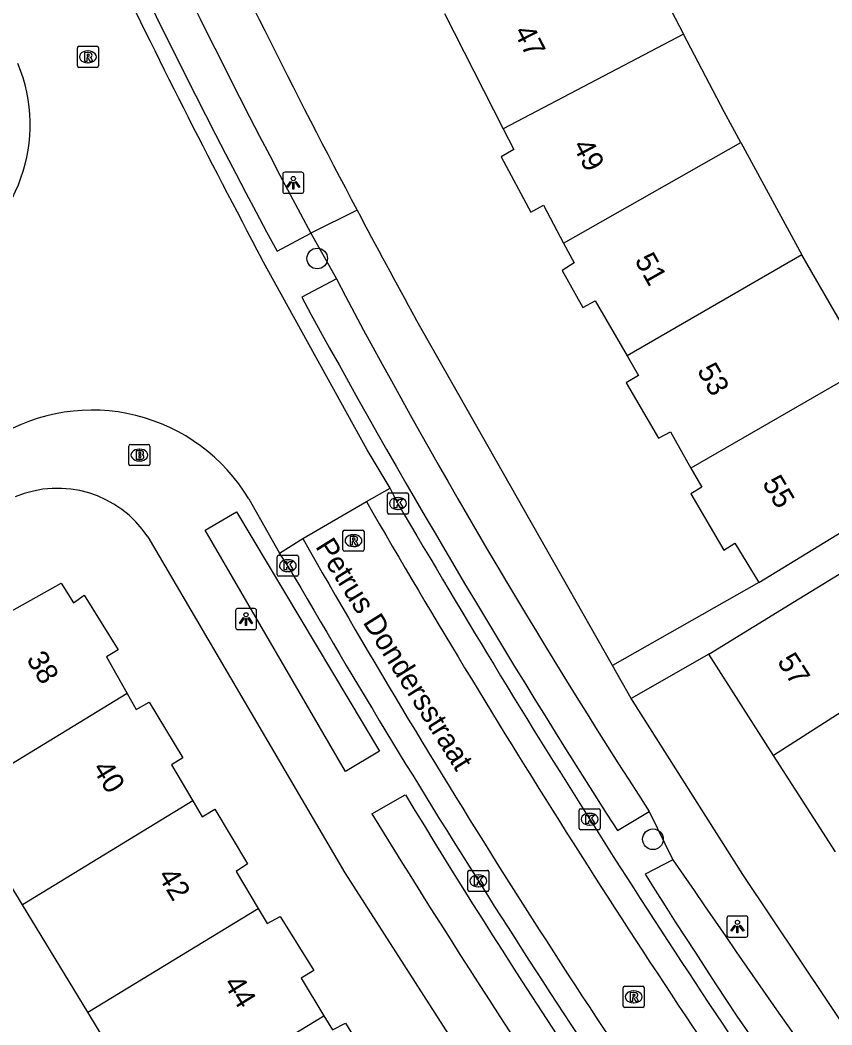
# Model space of a CAD drawing. Extents: x 162074 to 163034, y 381824 to 382557.
# Drawn here: x 162509.46 to 162547.94, y 382294.59 to 382342.23 of the extents above; entities that cross this region are included whole.
import ezdxf

# ---------------------------------------------------------------- set-up
doc = ezdxf.new("R2010")
doc.units = 0
for name, color, linetype in [('IMGEO_Boom', 7, 'Continuous'), ('IMGEO_Brandkraan', 7, 'Continuous'), ('IMGEO_Fietspad_gesloten', 7, 'Continuous'), ('IMGEO_Kolk', 7, 'Continuous'), ('IMGEO_Lichtpunt', 7, 'Continuous'), ('IMGEO_Openbare_ruimte_label', 7, 'Continuous'), ('IMGEO_Pand', 7, 'Continuous'), ('IMGEO_Pand_nummerreeks', 7, 'Continuous'), ('IMGEO_Rijbaan_lokaal_open', 7, 'Continuous'), ('IMGEO_Rioolput', 7, 'Continuous'), ('IMGEO_Voetpad_open', 7, 'Continuous')]:
    doc.layers.add(name, color=color, linetype=linetype)

msp = doc.modelspace()

# ---------------------------------------------------------------- linework, layer by layer
at = {"layer": 'IMGEO_Boom'}
for centre in [(162523.544, 382330.923), (162539.455, 382303.392)]:
    msp.add_circle(centre, 0.489, dxfattribs=at)
at = {"layer": 'IMGEO_Brandkraan'}
for p, q in [((162514.616, 382321.179), (162514.616, 382322.031)), ((162514.691, 382322.105), (162515.543, 382322.105)), ((162515.104, 382321.885), (162515.129, 382321.885)), ((162515.617, 382322.031), (162515.617, 382321.179)), ((162515.127, 382321.325), (162515.102, 382321.325)), ((162515.543, 382321.105), (162514.691, 382321.105))]:
    msp.add_line(p, q, dxfattribs=at)
for points in [[(162514.616, 382321.179), (162514.616, 382322.031)], [(162514.691, 382322.105), (162515.543, 382322.105)], [(162514.964, 382321.805), (162514.964, 382321.405), (162515.177, 382321.405)], [(162515.195, 382321.805), (162514.964, 382321.805)], [(162515.143, 382321.724), (162515.089, 382321.724), (162515.089, 382321.648)], [(162515.089, 382321.648), (162515.142, 382321.648)], [(162515.617, 382322.031), (162515.617, 382321.179)], [(162515.151, 382321.572), (162515.089, 382321.572), (162515.089, 382321.491)], [(162515.089, 382321.491), (162515.151, 382321.491)], [(162515.543, 382321.105), (162514.691, 382321.105)]]:
    msp.add_lwpolyline(points, dxfattribs=at)
for centre, radius, start, end in [((162514.693, 382322.029), 0.0765, 91.552, 178.448), ((162514.693, 382322.029), 0.0765, 91.552, 178.448), ((162515.144, 382321.686), 0.0379, 267.8285, 90.9355), ((162515.199, 382321.66), 0.145, 59.4692, 91.5367), ((162515.224, 382321.707), 0.0922, 285.5137, 58.1501), ((162515.541, 382322.029), 0.0765, 1.552, 88.448), ((162515.541, 382322.029), 0.0765, 1.552, 88.448), ((162514.693, 382321.181), 0.0765, 181.552, 268.448), ((162514.693, 382321.181), 0.0765, 181.552, 268.448), ((162515.152, 382321.531), 0.0404, 269.8759, 90.5077), ((162515.183, 382321.656), 0.251, 268.6676, 293.5347), ((162515.229, 382321.515), 0.105, 301.3115, 78.989), ((162515.541, 382321.181), 0.0765, 271.552, 358.448), ((162515.541, 382321.181), 0.0765, 271.552, 358.448)]:
    msp.add_arc(centre, radius, start, end, dxfattribs=at)
for centre, major_axis, ratio, start_param, end_param in [((162515.103, 382321.605), (-0.387, 0.002), 0.722429, 4.712389, 7.853982), ((162515.128, 382321.605), (-0.39, 0.002), 0.717154, 1.570796, 4.712389)]:
    msp.add_ellipse(centre, major_axis=major_axis, ratio=ratio, start_param=start_param, end_param=end_param, dxfattribs=at)
at = {"layer": 'IMGEO_Fietspad_gesloten'}
for points in [[(162527.371, 382319.307), (162527.002, 382320.03)], [(162522.152, 382316.361), (162521.756, 382316.959)]]:
    msp.add_lwpolyline(points, dxfattribs=at)
for centre, radius, start, end in [((162945.03, 382562.574), 483.34, 210.21879, 214.72337), ((162906.267, 382538.255), 443.6, 210.014, 215.04595)]:
    msp.add_arc(centre, radius, start, end, dxfattribs=at)
at = {"layer": 'IMGEO_Kolk'}
for p, q in [((162526.945, 382319.807), (162527.797, 382319.807)), ((162526.87, 382318.881), (162526.87, 382319.733)), ((162527.358, 382319.587), (162527.383, 382319.587)), ((162527.871, 382319.733), (162527.871, 382318.881)), ((162527.797, 382318.807), (162526.945, 382318.807)), ((162527.381, 382319.027), (162527.356, 382319.027)), ((162521.651, 382315.935), (162521.651, 382316.787)), ((162521.726, 382316.861), (162522.578, 382316.861)), ((162522.139, 382316.641), (162522.164, 382316.641)), ((162522.652, 382316.787), (162522.652, 382315.935)), ((162522.162, 382316.081), (162522.137, 382316.081)), ((162522.578, 382315.861), (162521.726, 382315.861)), ((162535.955, 382303.914), (162535.955, 382304.766)), ((162536.03, 382304.84), (162536.882, 382304.84)), ((162536.443, 382304.62), (162536.468, 382304.62)), ((162536.956, 382304.766), (162536.956, 382303.914)), ((162536.466, 382304.06), (162536.441, 382304.06)), ((162536.882, 382303.84), (162536.03, 382303.84)), ((162530.68, 382300.992), (162530.68, 382301.844)), ((162530.755, 382301.918), (162531.607, 382301.918)), ((162531.168, 382301.698), (162531.193, 382301.698)), ((162531.681, 382301.844), (162531.681, 382300.992)), ((162531.607, 382300.918), (162530.755, 382300.918)), ((162531.191, 382301.138), (162531.166, 382301.138))]:
    msp.add_line(p, q, dxfattribs=at)
for points in [[(162526.945, 382319.807), (162527.797, 382319.807)], [(162526.87, 382318.881), (162526.87, 382319.733)], [(162527.191, 382319.507), (162527.314, 382319.507), (162527.314, 382319.356), (162527.444, 382319.507), (162527.608, 382319.507), (162527.462, 382319.356), (162527.615, 382319.107), (162527.463, 382319.107), (162527.378, 382319.271), (162527.314, 382319.204), (162527.314, 382319.107), (162527.191, 382319.107), (162527.191, 382319.507)], [(162527.871, 382319.733), (162527.871, 382318.881)], [(162527.797, 382318.807), (162526.945, 382318.807)], [(162521.651, 382315.935), (162521.651, 382316.787)], [(162521.726, 382316.861), (162522.578, 382316.861)], [(162521.972, 382316.561), (162522.095, 382316.561), (162522.095, 382316.41), (162522.225, 382316.561), (162522.389, 382316.561), (162522.243, 382316.41), (162522.396, 382316.161), (162522.244, 382316.161), (162522.159, 382316.325), (162522.095, 382316.258), (162522.095, 382316.161), (162521.972, 382316.161), (162521.972, 382316.561)], [(162522.652, 382316.787), (162522.652, 382315.935)], [(162522.578, 382315.861), (162521.726, 382315.861)], [(162535.955, 382303.914), (162535.955, 382304.766)], [(162536.03, 382304.84), (162536.882, 382304.84)], [(162536.276, 382304.54), (162536.399, 382304.54), (162536.399, 382304.389), (162536.529, 382304.54), (162536.693, 382304.54), (162536.547, 382304.389), (162536.7, 382304.14), (162536.548, 382304.14), (162536.463, 382304.304), (162536.399, 382304.237), (162536.399, 382304.14), (162536.276, 382304.14), (162536.276, 382304.54)], [(162536.956, 382304.766), (162536.956, 382303.914)], [(162536.882, 382303.84), (162536.03, 382303.84)], [(162530.68, 382300.992), (162530.68, 382301.844)], [(162530.755, 382301.918), (162531.607, 382301.918)], [(162531.681, 382301.844), (162531.681, 382300.992)], [(162531.001, 382301.618), (162531.124, 382301.618), (162531.124, 382301.467), (162531.254, 382301.618), (162531.418, 382301.618), (162531.272, 382301.467), (162531.425, 382301.218), (162531.273, 382301.218), (162531.188, 382301.382), (162531.124, 382301.315), (162531.124, 382301.218), (162531.001, 382301.218), (162531.001, 382301.618)], [(162531.607, 382300.918), (162530.755, 382300.918)]]:
    msp.add_lwpolyline(points, dxfattribs=at)
for centre, start, end in [((162526.947, 382319.731), 91.552, 178.448), ((162526.947, 382319.731), 91.552, 178.448), ((162527.795, 382319.731), 1.552, 88.448), ((162527.795, 382319.731), 1.552, 88.448), ((162526.947, 382318.883), 181.552, 268.448), ((162526.947, 382318.883), 181.552, 268.448), ((162527.795, 382318.883), 271.552, 358.448), ((162527.795, 382318.883), 271.552, 358.448), ((162521.728, 382316.785), 91.552, 178.448), ((162521.728, 382316.785), 91.552, 178.448), ((162522.576, 382316.785), 1.552, 88.448), ((162522.576, 382316.785), 1.552, 88.448), ((162521.728, 382315.937), 181.552, 268.448), ((162521.728, 382315.937), 181.552, 268.448), ((162522.576, 382315.937), 271.552, 358.448), ((162522.576, 382315.937), 271.552, 358.448), ((162536.032, 382304.764), 91.552, 178.448), ((162536.032, 382304.764), 91.552, 178.448), ((162536.88, 382304.764), 1.552, 88.448), ((162536.88, 382304.764), 1.552, 88.448), ((162536.032, 382303.916), 181.552, 268.448), ((162536.032, 382303.916), 181.552, 268.448), ((162536.88, 382303.916), 271.552, 358.448), ((162536.88, 382303.916), 271.552, 358.448), ((162530.757, 382301.842), 91.552, 178.448), ((162530.757, 382301.842), 91.552, 178.448), ((162531.605, 382301.842), 1.552, 88.448), ((162531.605, 382301.842), 1.552, 88.448), ((162530.757, 382300.994), 181.552, 268.448), ((162530.757, 382300.994), 181.552, 268.448), ((162531.605, 382300.994), 271.552, 358.448), ((162531.605, 382300.994), 271.552, 358.448)]:
    msp.add_arc(centre, 0.0765, start, end, dxfattribs=at)
for centre, major_axis, ratio, start_param, end_param in [((162527.357, 382319.307), (-0.387, 0.002), 0.722429, 4.712389, 7.853982), ((162527.382, 382319.307), (-0.39, 0.002), 0.717154, 1.570796, 4.712389), ((162522.138, 382316.361), (-0.387, 0.002), 0.722429, 4.712389, 7.853982), ((162522.163, 382316.361), (-0.39, 0.002), 0.717154, 1.570796, 4.712389), ((162536.442, 382304.34), (-0.387, 0.002), 0.722429, 4.712389, 7.853982), ((162536.467, 382304.34), (-0.39, 0.002), 0.717154, 1.570796, 4.712389), ((162531.167, 382301.418), (-0.387, 0.002), 0.722429, 4.712389, 7.853982), ((162531.192, 382301.418), (-0.39, 0.002), 0.717154, 1.570796, 4.712389)]:
    msp.add_ellipse(centre, major_axis=major_axis, ratio=ratio, start_param=start_param, end_param=end_param, dxfattribs=at)
at = {"layer": 'IMGEO_Lichtpunt'}
for p, q in [((162522.812, 382335.009), (162522.004, 382335.009)), ((162522.812, 382335.009), (162522.004, 382335.009)), ((162521.91, 382334.914), (162521.91, 382334.107)), ((162521.91, 382334.914), (162521.91, 382334.107)), ((162522.906, 382334.107), (162522.906, 382334.914)), ((162522.906, 382334.107), (162522.906, 382334.914)), ((162522.004, 382334.013), (162522.812, 382334.013)), ((162522.004, 382334.013), (162522.812, 382334.013)), ((162519.672, 382314.235), (162519.672, 382313.428)), ((162519.672, 382314.235), (162519.672, 382313.428)), ((162520.574, 382314.33), (162519.766, 382314.33)), ((162520.574, 382314.33), (162519.766, 382314.33)), ((162520.668, 382313.428), (162520.668, 382314.235)), ((162520.668, 382313.428), (162520.668, 382314.235)), ((162519.766, 382313.334), (162520.574, 382313.334)), ((162519.766, 382313.334), (162520.574, 382313.334)), ((162543.863, 382299.752), (162543.055, 382299.752)), ((162543.863, 382299.752), (162543.055, 382299.752)), ((162542.961, 382299.657), (162542.961, 382298.85)), ((162542.961, 382299.657), (162542.961, 382298.85)), ((162543.957, 382298.85), (162543.957, 382299.657)), ((162543.957, 382298.85), (162543.957, 382299.657)), ((162543.055, 382298.756), (162543.863, 382298.756)), ((162543.055, 382298.756), (162543.863, 382298.756))]:
    msp.add_line(p, q, dxfattribs=at)
for points in [[(162522.284, 382334.578), (162522.323, 382334.55), (162522.135, 382334.288), (162522.097, 382334.315), (162522.284, 382334.578)], [(162522.386, 382334.53), (162522.433, 382334.53), (162522.433, 382334.208), (162522.386, 382334.208), (162522.386, 382334.53)], [(162522.496, 382334.55), (162522.534, 382334.577), (162522.721, 382334.315), (162522.682, 382334.287), (162522.496, 382334.55)], [(162520.046, 382313.899), (162520.085, 382313.871), (162519.897, 382313.609), (162519.859, 382313.636), (162520.046, 382313.899)], [(162520.148, 382313.851), (162520.195, 382313.851), (162520.195, 382313.529), (162520.148, 382313.529), (162520.148, 382313.851)], [(162520.258, 382313.871), (162520.296, 382313.898), (162520.483, 382313.636), (162520.444, 382313.608), (162520.258, 382313.871)], [(162543.335, 382299.321), (162543.374, 382299.293), (162543.186, 382299.031), (162543.148, 382299.058), (162543.335, 382299.321)], [(162543.437, 382299.273), (162543.484, 382299.273), (162543.484, 382298.951), (162543.437, 382298.951), (162543.437, 382299.273)], [(162543.547, 382299.293), (162543.585, 382299.32), (162543.772, 382299.058), (162543.733, 382299.03), (162543.547, 382299.293)]]:
    msp.add_lwpolyline(points, dxfattribs=at)
for centre in [(162522.409, 382334.712), (162520.171, 382314.033), (162543.46, 382299.455)]:
    msp.add_circle(centre, 0.0994, dxfattribs=at)
for centre, start, end in [((162522.004, 382334.914), 90, 180), ((162522.004, 382334.914), 90, 180), ((162522.812, 382334.914), 0, 90), ((162522.812, 382334.914), 0, 90), ((162522.004, 382334.107), 180, 270), ((162522.004, 382334.107), 180, 270), ((162522.812, 382334.107), 270, 0), ((162522.812, 382334.107), 270, 360), ((162519.766, 382314.235), 90, 180), ((162519.766, 382314.235), 90, 180), ((162520.574, 382314.235), 0, 90), ((162520.574, 382314.235), 0, 90), ((162519.766, 382313.428), 180, 270), ((162519.766, 382313.428), 180, 270), ((162520.574, 382313.428), 270, 0), ((162520.574, 382313.428), 270, 360), ((162543.055, 382299.657), 90, 180), ((162543.055, 382299.657), 90, 180), ((162543.863, 382299.657), 0, 90), ((162543.863, 382299.657), 0, 90), ((162543.055, 382298.85), 180, 270), ((162543.055, 382298.85), 180, 270), ((162543.863, 382298.85), 270, 0), ((162543.863, 382298.85), 270, 360)]:
    msp.add_arc(centre, 0.0946, start, end, dxfattribs=at)
at = {"layer": 'IMGEO_Pand'}
for points in [[(162538.14, 382346.878), (162540.91, 382341.557)], [(162529.583, 382342.539), (162532.357, 382337.073)], [(162540.91, 382341.557), (162532.357, 382337.073)], [(162543.617, 382336.423), (162542.824, 382337.879), (162540.91, 382341.557)], [(162532.357, 382337.073), (162532.855, 382336.093), (162532.255, 382335.746), (162533.674, 382333.121), (162534.274, 382333.448), (162535.219, 382331.654)], [(162535.219, 382331.654), (162543.617, 382336.423)], [(162543.617, 382336.423), (162546.516, 382331.099)], [(162535.219, 382331.654), (162535.714, 382330.713), (162535.153, 382330.356), (162536.126, 382328.603), (162536.716, 382328.91), (162538.226, 382326.313)], [(162546.516, 382331.099), (162538.226, 382326.313)], [(162549.58, 382325.789), (162546.516, 382331.099)], [(162538.226, 382326.313), (162538.772, 382325.373), (162538.191, 382325.036), (162539.72, 382322.41), (162540.281, 382322.708), (162541.258, 382320.985)], [(162549.58, 382325.789), (162541.258, 382320.985)], [(162541.258, 382320.985), (162541.77, 382320.082), (162541.25, 382319.764), (162542.819, 382317.09), (162543.33, 382317.427), (162544.472, 382315.563)], [(162544.472, 382315.563), (162548.736, 382318.176), (162552.605, 382320.546)], [(162542.104, 382312.162), (162546.369, 382314.782), (162551.613, 382318.004)], [(162506.484, 382305.391), (162504.665, 382308.393), (162501.176, 382306.412), (162500, 382308.518), (162499.735, 382308.992), (162500, 382309.14), (162511.402, 382315.528), (162511.986, 382314.601), (162512.506, 382314.97), (162514.105, 382312.367), (162513.559, 382312.037), (162514.538, 382310.298)], [(162545.174, 382307.369), (162542.104, 382312.162)], [(162552.595, 382312.121), (162545.174, 382307.369)], [(162514.538, 382310.298), (162506.484, 382305.391)], [(162514.538, 382310.298), (162514.968, 382309.535), (162515.577, 382309.891), (162517.176, 382307.25), (162516.63, 382306.92), (162517.645, 382305.206)], [(162548.107, 382302.789), (162545.174, 382307.369)], [(162509.575, 382300.289), (162506.484, 382305.391)], [(162517.645, 382305.206), (162509.575, 382300.289)], [(162517.645, 382305.206), (162518.089, 382304.457), (162518.686, 382304.825), (162520.246, 382302.222), (162519.701, 382301.866), (162520.745, 382300.11)], [(162512.666, 382295.187), (162509.575, 382300.289)], [(162512.666, 382295.187), (162520.745, 382300.11)], [(162520.745, 382300.11), (162521.172, 382299.391), (162521.781, 382299.733), (162523.38, 382297.169), (162522.784, 382296.8), (162523.864, 382295.026)], [(162515.757, 382290.085), (162512.666, 382295.187)], [(162515.757, 382290.085), (162523.864, 382295.026)], [(162523.864, 382295.026), (162524.268, 382294.363), (162524.877, 382294.667), (162526.501, 382292.052), (162525.892, 382291.696), (162527.085, 382289.792)]]:
    msp.add_lwpolyline(points, dxfattribs=at)
at = {"layer": 'IMGEO_Rijbaan_lokaal_open'}
for points in [[(162527.002, 382320.03), (162525.917, 382321.85), (162520.926, 382330.895)], [(162525.872, 382319.401), (162527.002, 382320.03)], [(162520.3, 382319.525), (162521.756, 382316.959)], [(162522.858, 382317.643), (162525.872, 382319.401)], [(162521.756, 382316.959), (162522.858, 382317.643)]]:
    msp.add_lwpolyline(points, dxfattribs=at)
for centre, radius, start, end in [((162841.601, 382502.046), 363.49, 205.54124, 208.08972), ((162502.499, 382337.258), 7.444, 297.4284, 23.04), ((162512.867, 382315.071), 8.665, 30.9294, 121.2898), ((162921.44, 382547.896), 456.819, 210.01231, 214.91275), ((162877.852, 382519.575), 408.409, 209.6326, 215.19334)]:
    msp.add_arc(centre, radius, start, end, dxfattribs=at)
at = {"layer": 'IMGEO_Rioolput'}
for p, q in [((162512.176, 382340.056), (162512.176, 382340.908)), ((162512.251, 382340.982), (162513.103, 382340.982)), ((162512.664, 382340.762), (162512.689, 382340.762)), ((162513.177, 382340.908), (162513.177, 382340.056)), ((162513.103, 382339.982), (162512.251, 382339.982)), ((162512.687, 382340.202), (162512.662, 382340.202)), ((162524.762, 382317.122), (162524.762, 382317.974)), ((162524.837, 382318.048), (162525.689, 382318.048)), ((162525.763, 382317.974), (162525.763, 382317.122)), ((162525.25, 382317.828), (162525.275, 382317.828)), ((162525.689, 382317.048), (162524.837, 382317.048)), ((162525.273, 382317.268), (162525.248, 382317.268)), ((162538.117, 382296.42), (162538.969, 382296.42)), ((162538.042, 382295.494), (162538.042, 382296.346)), ((162538.53, 382296.2), (162538.555, 382296.2)), ((162539.043, 382296.346), (162539.043, 382295.494)), ((162538.553, 382295.64), (162538.528, 382295.64)), ((162538.969, 382295.42), (162538.117, 382295.42))]:
    msp.add_line(p, q, dxfattribs=at)
for points in [[(162512.176, 382340.056), (162512.176, 382340.908)], [(162512.251, 382340.982), (162513.103, 382340.982)], [(162513.177, 382340.908), (162513.177, 382340.056)], [(162512.765, 382340.68), (162512.513, 382340.682), (162512.513, 382340.282)], [(162512.513, 382340.282), (162512.637, 382340.282), (162512.637, 382340.444), (162512.648, 382340.444)], [(162512.691, 382340.601), (162512.637, 382340.601), (162512.637, 382340.52)], [(162512.637, 382340.52), (162512.689, 382340.52)], [(162512.695, 382340.415), (162512.766, 382340.282), (162512.906, 382340.282), (162512.841, 382340.408)], [(162513.103, 382339.982), (162512.251, 382339.982)], [(162524.762, 382317.122), (162524.762, 382317.974)], [(162524.837, 382318.048), (162525.689, 382318.048)], [(162525.763, 382317.974), (162525.763, 382317.122)], [(162525.351, 382317.746), (162525.099, 382317.748), (162525.099, 382317.348)], [(162525.099, 382317.348), (162525.223, 382317.348), (162525.223, 382317.51), (162525.234, 382317.51)], [(162525.277, 382317.667), (162525.223, 382317.667), (162525.223, 382317.586)], [(162525.223, 382317.586), (162525.275, 382317.586)], [(162525.281, 382317.481), (162525.352, 382317.348), (162525.492, 382317.348), (162525.427, 382317.474)], [(162525.689, 382317.048), (162524.837, 382317.048)], [(162538.117, 382296.42), (162538.969, 382296.42)], [(162538.042, 382295.494), (162538.042, 382296.346)], [(162538.631, 382296.118), (162538.379, 382296.12), (162538.379, 382295.72)], [(162538.557, 382296.039), (162538.503, 382296.039), (162538.503, 382295.958)], [(162538.503, 382295.958), (162538.555, 382295.958)], [(162539.043, 382296.346), (162539.043, 382295.494)], [(162538.379, 382295.72), (162538.503, 382295.72), (162538.503, 382295.882), (162538.514, 382295.882)], [(162538.561, 382295.853), (162538.632, 382295.72), (162538.772, 382295.72), (162538.707, 382295.846)], [(162538.969, 382295.42), (162538.117, 382295.42)]]:
    msp.add_lwpolyline(points, dxfattribs=at)
for centre, radius, start, end in [((162512.253, 382340.906), 0.0765, 91.552, 178.448), ((162512.253, 382340.906), 0.0765, 91.552, 178.448), ((162513.101, 382340.906), 0.0765, 1.552, 88.448), ((162513.101, 382340.906), 0.0765, 1.552, 88.448), ((162512.647, 382340.391), 0.0533, 26.0293, 88.6989), ((162512.673, 382340.709), 0.19, 274.7715, 282.9687), ((162512.697, 382340.505), 0.0964, 77.0061, 93.1865), ((162512.711, 382340.562), 0.0378, 276.6634, 79.6772), ((162512.764, 382340.57), 0.109, 350.3612, 89.416), ((162512.762, 382340.57), 0.112, 277.5842, 350.9817), ((162512.746, 382340.355), 0.108, 29.5134, 73.7905), ((162512.253, 382340.058), 0.0765, 181.552, 268.448), ((162512.253, 382340.058), 0.0765, 181.552, 268.448), ((162513.101, 382340.058), 0.0765, 271.552, 358.448), ((162513.101, 382340.058), 0.0765, 271.552, 358.448), ((162524.839, 382317.972), 0.0765, 91.552, 178.448), ((162524.839, 382317.972), 0.0765, 91.552, 178.448), ((162525.687, 382317.972), 0.0765, 1.552, 88.448), ((162525.687, 382317.972), 0.0765, 1.552, 88.448), ((162525.233, 382317.457), 0.0533, 26.0293, 88.6989), ((162525.259, 382317.775), 0.19, 274.7715, 282.9687), ((162525.283, 382317.571), 0.0964, 77.0061, 93.1865), ((162525.297, 382317.628), 0.0378, 276.6634, 79.6772), ((162525.35, 382317.636), 0.109, 350.3612, 89.416), ((162525.348, 382317.636), 0.112, 277.5842, 350.9817), ((162525.332, 382317.421), 0.108, 29.5134, 73.7905), ((162524.839, 382317.124), 0.0765, 181.552, 268.448), ((162524.839, 382317.124), 0.0765, 181.552, 268.448), ((162525.687, 382317.124), 0.0765, 271.552, 358.448), ((162525.687, 382317.124), 0.0765, 271.552, 358.448), ((162538.119, 382296.344), 0.0765, 91.552, 178.448), ((162538.119, 382296.344), 0.0765, 91.552, 178.448), ((162538.967, 382296.344), 0.0765, 1.552, 88.448), ((162538.967, 382296.344), 0.0765, 1.552, 88.448), ((162538.539, 382296.147), 0.19, 274.7715, 282.9687), ((162538.563, 382295.943), 0.0964, 77.0061, 93.1865), ((162538.577, 382296), 0.0378, 276.6634, 79.6772), ((162538.63, 382296.008), 0.109, 350.3612, 89.416), ((162538.628, 382296.008), 0.112, 277.5842, 350.9817), ((162538.119, 382295.496), 0.0765, 181.552, 268.448), ((162538.119, 382295.496), 0.0765, 181.552, 268.448), ((162538.513, 382295.829), 0.0533, 26.0293, 88.6989), ((162538.612, 382295.793), 0.108, 29.5134, 73.7905), ((162538.967, 382295.496), 0.0765, 271.552, 358.448), ((162538.967, 382295.496), 0.0765, 271.552, 358.448)]:
    msp.add_arc(centre, radius, start, end, dxfattribs=at)
for centre, major_axis, ratio, start_param, end_param in [((162512.663, 382340.482), (-0.387, 0.002), 0.722429, 4.712389, 7.853982), ((162512.688, 382340.482), (-0.39, 0.002), 0.717154, 1.570796, 4.712389), ((162525.249, 382317.548), (-0.387, 0.002), 0.722429, 4.712389, 7.853982), ((162525.274, 382317.548), (-0.39, 0.002), 0.717154, 1.570796, 4.712389), ((162538.529, 382295.92), (-0.387, 0.002), 0.722429, 4.712389, 7.853982), ((162538.554, 382295.92), (-0.39, 0.002), 0.717154, 1.570796, 4.712389)]:
    msp.add_ellipse(centre, major_axis=major_axis, ratio=ratio, start_param=start_param, end_param=end_param, dxfattribs=at)
at = {"layer": 'IMGEO_Voetpad_open'}
for points in [[(162525.435, 382333.213), (162523.236, 382332.121)], [(162521.64, 382331.274), (162523.236, 382332.121)], [(162523.236, 382332.121), (162524.45, 382329.952)], [(162524.45, 382329.952), (162522.809, 382329.097)], [(162537.537, 382311.628), (162528.204, 382328.076)], [(162524.889, 382306.61), (162518.237, 382318.042), (162519.72, 382318.914), (162526.492, 382307.563), (162524.889, 382306.61)], [(162515.515, 382317.726), (162524.856, 382301.801), (162530.981, 382292.245)], [(162544.472, 382315.563), (162537.537, 382311.628)], [(162542.104, 382312.162), (162538.42, 382310.072)], [(162538.42, 382310.072), (162537.537, 382311.628)], [(162578.376, 382256.162), (162573.002, 382262.288), (162566.443, 382270.365), (162560.037, 382278.564), (162549.149, 382293.599), (162543.722, 382301.72), (162538.482, 382309.963), (162538.42, 382310.072)], [(162526.137, 382304.596), (162527.72, 382305.504)], [(162537.771, 382303.803), (162539.283, 382304.709)], [(162539.283, 382304.709), (162540.405, 382302.413)], [(162540.405, 382302.413), (162539.081, 382301.736)]]:
    msp.add_lwpolyline(points, dxfattribs=at)
for centre, radius, start, end in [((162823.329, 382493.105), 340.546, 202.61246, 208.21114), ((162797.82, 382480.429), 313.884, 202.28108, 208.37189), ((162882.64, 382522.338), 404.183, 205.18522, 207.89938), ((162883.778, 382523.056), 405.525, 207.91376, 208.73829), ((162814.64, 382483.49), 328.305, 207.88317, 212.99454), ((162875.039, 382520.377), 400.816, 208.50438, 212.70626), ((162511.239, 382314.905), 5.123, 33.4114, 113.1082), ((162845.651, 382497.975), 371.652, 211.1902, 215.47235), ((162885.978, 382525.172), 422.066, 211.50759, 215.30158), ((163289.464, 382814.596), 907.425, 214.363081, 216.146208), ((162818.349, 382477.834), 330.153, 212.2343, 217.17815)]:
    msp.add_arc(centre, radius, start, end, dxfattribs=at)

# ---------------------------------------------------------------- texts
at = {"layer": 'IMGEO_Openbare_ruimte_label'}
msp.add_text('Petrus Dondersstraat', height=1, rotation=302.0844, dxfattribs=at).set_placement((162523.432, 382317.268))
at = {"layer": 'IMGEO_Pand_nummerreeks'}
for s, rotation, p in [('47', 296.9156, (162532.843, 382341.683)), ('49', 297.8327, (162535.63, 382336.271)), ('51', 299.3801, (162538.568, 382330.841)), ('53', 299.6459, (162541.523, 382325.613)), ('55', 300.6584, (162544.611, 382320.27)), ('38', 300.9503, (162509.734, 382311.933)), ('57', 302.6388, (162545.315, 382311.821)), ('40', 301.3876, (162512.863, 382306.747)), ('42', 301.3103, (162515.961, 382301.662)), ('44', 301.5338, (162519.077, 382296.557))]:
    msp.add_text(s, height=1, rotation=rotation, dxfattribs=at).set_placement(p)

doc.saveas('drawing.dxf')
